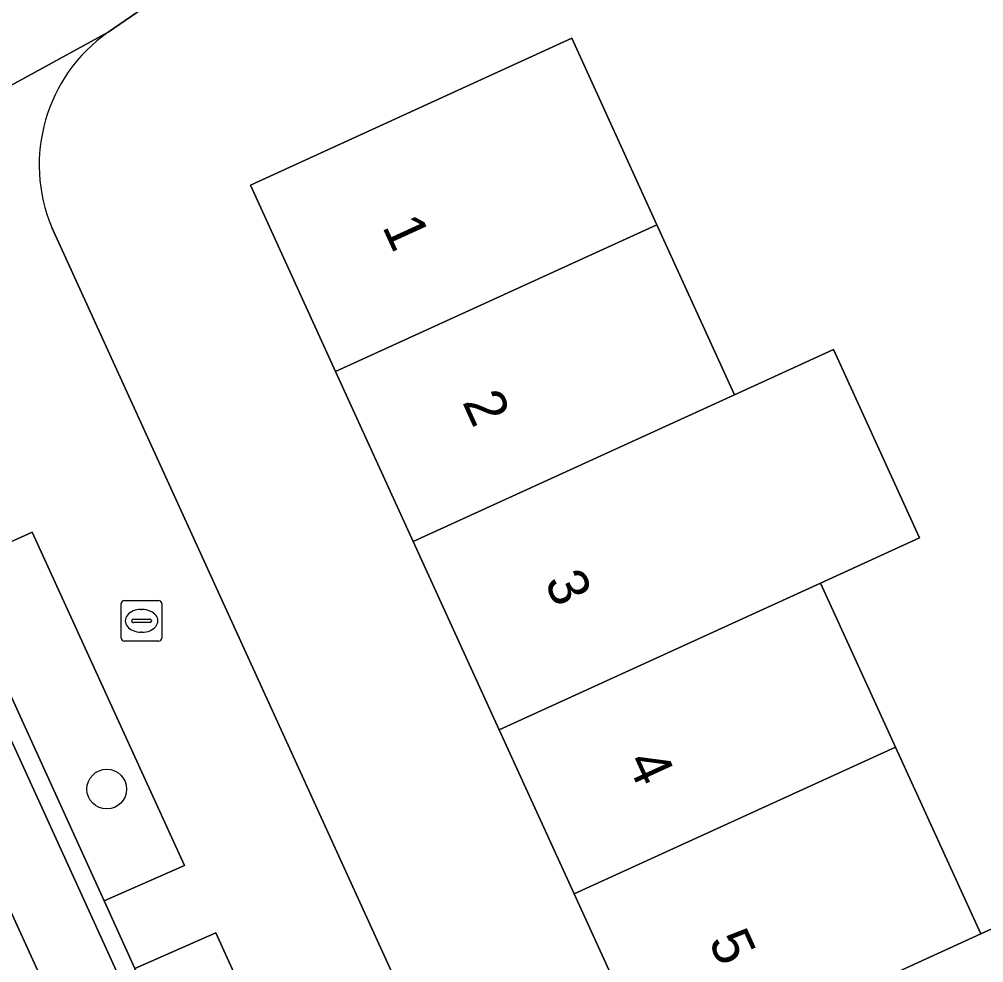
# Model space of a CAD drawing. Extents: x 158086 to 159499, y 382904 to 383981.
# Drawn here: x 158715.99 to 158739.75, y 383677.49 to 383700.72 of the extents above; entities that cross this region are included whole.
import ezdxf

# ---------------------------------------------------------------- set-up
doc = ezdxf.new("R2010")
doc.units = 0
for name, color, linetype in [('IMGEO_Berm_open', 7, 'Continuous'), ('IMGEO_Boom', 7, 'Continuous'), ('IMGEO_Brandkraan', 7, 'Continuous'), ('IMGEO_Erf', 7, 'Continuous'), ('IMGEO_Groenvoorziening', 7, 'Continuous'), ('IMGEO_Pand', 7, 'Continuous'), ('IMGEO_Pand_nummerreeks', 7, 'Continuous'), ('IMGEO_Parkeervlak_open', 7, 'Continuous'), ('IMGEO_Rijbaan_lokaal_open', 7, 'Continuous'), ('IMGEO_Voetpad_open', 7, 'Continuous')]:
    doc.layers.add(name, color=color, linetype=linetype)

msp = doc.modelspace()

# ---------------------------------------------------------------- linework, layer by layer
at = {"layer": 'IMGEO_Berm_open'}
for points in [[(158739.6, 383631.963), (158733.379, 383645.476), (158732.712, 383647.16), (158725.85, 383661.953), (158725.101, 383663.618), (158718.833, 383677.341), (158718.08, 383679.009), (158714.341, 383687.201), (158713.61, 383688.95), (158713.345, 383689.512)], [(158712.896, 383689.292), (158739.137, 383631.779)]]:
    msp.add_lwpolyline(points, dxfattribs=at)
at = {"layer": 'IMGEO_Boom'}
msp.add_circle((158718.141, 383681.762), 0.489, dxfattribs=at)
at = {"layer": 'IMGEO_Brandkraan'}
for p, q in [((158718.498, 383685.48), (158718.498, 383686.332)), ((158718.573, 383686.406), (158719.425, 383686.406)), ((158719.499, 383686.332), (158719.499, 383685.48)), ((158718.986, 383686.186), (158719.011, 383686.186)), ((158718.757, 383685.9), (158718.757, 383685.912)), ((158719.195, 383685.863), (158718.797, 383685.863)), ((158718.8, 383685.949), (158719.198, 383685.949)), ((158719.241, 383685.912), (158719.241, 383685.9)), ((158719.009, 383685.626), (158718.984, 383685.626)), ((158719.425, 383685.406), (158718.573, 383685.406))]:
    msp.add_line(p, q, dxfattribs=at)
for points in [[(158718.498, 383685.48), (158718.498, 383686.332)], [(158718.573, 383686.406), (158719.425, 383686.406)], [(158719.499, 383686.332), (158719.499, 383685.48)], [(158719.425, 383685.406), (158718.573, 383685.406)]]:
    msp.add_lwpolyline(points, dxfattribs=at)
for centre, radius, start, end in [((158718.575, 383686.33), 0.0765, 91.552, 178.448), ((158718.575, 383686.33), 0.0765, 91.552, 178.448), ((158719.423, 383686.33), 0.0765, 1.552, 88.448), ((158719.423, 383686.33), 0.0765, 1.552, 88.448), ((158718.797, 383685.909), 0.0403, 85.8775, 175.7526), ((158718.794, 383685.899), 0.0366, 178.938, 274.7102), ((158719.198, 383685.906), 0.043, 264.8664, 352.4533), ((158719.202, 383685.911), 0.0386, 1.7309, 96.639), ((158718.575, 383685.482), 0.0765, 181.552, 268.448), ((158718.575, 383685.482), 0.0765, 181.552, 268.448), ((158719.423, 383685.482), 0.0765, 271.552, 358.448), ((158719.423, 383685.482), 0.0765, 271.552, 358.448)]:
    msp.add_arc(centre, radius, start, end, dxfattribs=at)
for centre, major_axis, ratio, start_param, end_param in [((158718.985, 383685.906), (-0.387, 0.002), 0.722429, 4.712389, 7.853982), ((158719.01, 383685.906), (-0.39, 0.002), 0.717154, 1.570796, 4.712389)]:
    msp.add_ellipse(centre, major_axis=major_axis, ratio=ratio, start_param=start_param, end_param=end_param, dxfattribs=at)
at = {"layer": 'IMGEO_Erf'}
for points in [[(158736.316, 383712.849), (158718.177, 383700.4)], [(158739.824, 383656.927), (158737.73, 383661.509), (158735.902, 383665.51), (158735.799, 383665.736), (158733.753, 383670.215), (158731.759, 383674.58), (158729.658, 383679.179), (158727.813, 383683.218), (158725.694, 383687.857), (158723.781, 383692.044), (158721.683, 383696.636), (158729.597, 383700.252), (158731.695, 383695.66), (158733.608, 383691.473), (158736.048, 383692.588), (158738.168, 383687.947), (158735.728, 383686.833), (158737.573, 383682.795), (158739.674, 383678.195), (158742.114, 383679.31)], [(158716.789, 383695.591), (158747.479, 383628.393)]]:
    msp.add_lwpolyline(points, dxfattribs=at)
msp.add_arc((158720.459, 383697.137), 3.982, 124.9612, 202.8398, dxfattribs=at)
at = {"layer": 'IMGEO_Groenvoorziening'}
for points in [[(158718.08, 383679.009), (158720.059, 383679.879), (158716.306, 383688.092), (158714.341, 383687.201)], [(158725.101, 383663.618), (158727.045, 383664.51), (158720.825, 383678.226), (158718.833, 383677.341)]]:
    msp.add_lwpolyline(points, close=True, dxfattribs=at)
at = {"layer": 'IMGEO_Pand'}
for points in [[(158723.781, 383692.044), (158731.695, 383695.66), (158729.597, 383700.252), (158721.683, 383696.636)], [(158733.608, 383691.473), (158731.695, 383695.66), (158723.781, 383692.044), (158725.694, 383687.857)], [(158733.608, 383691.473), (158725.694, 383687.857), (158727.813, 383683.218), (158735.728, 383686.833), (158738.168, 383687.947), (158736.048, 383692.588)], [(158737.573, 383682.795), (158735.728, 383686.833), (158727.813, 383683.218), (158729.658, 383679.179)], [(158737.573, 383682.795), (158729.658, 383679.179), (158731.759, 383674.58), (158739.674, 383678.195)], [(158744.108, 383674.945), (158742.114, 383679.31), (158739.674, 383678.195), (158731.759, 383674.58), (158733.753, 383670.215), (158741.668, 383673.831)]]:
    msp.add_lwpolyline(points, close=True, dxfattribs=at)
at = {"layer": 'IMGEO_Parkeervlak_open'}
for points in [[(158712.335, 383689.81), (158710.735, 383690.366), (158710.226, 383690.893), (158738.566, 383628.788)], [(158739.137, 383631.779), (158712.896, 383689.292)]]:
    msp.add_lwpolyline(points, dxfattribs=at)
at = {"layer": 'IMGEO_Rijbaan_lokaal_open'}
msp.add_lwpolyline([(158732.878, 383626.774), (158733.114, 383623.695), (158739.53, 383626.485), (158738.677, 383628.523), (158738.566, 383628.788), (158710.226, 383690.893), (158709.824, 383691.77), (158709.011, 383693.543), (158705.457, 383691.177), (158706.574, 383688.731), (158709.663, 383681.933), (158711.081, 383678.763), (158730.724, 383635.785)], dxfattribs=at)
at = {"layer": 'IMGEO_Voetpad_open'}
for points in [[(158773.808, 383741.481), (158772.212, 383740.22), (158770.209, 383738.701), (158770.86, 383737.827), (158763.123, 383732.061), (158762.47, 383732.937), (158747.675, 383722.852), (158735.219, 383714.375), (158735.492, 383714.004), (158732.392, 383711.899), (158732.131, 383712.285), (158713.844, 383699.697), (158713.466, 383699.437), (158709.674, 383696.854), (158710.21, 383696.047), (158718.177, 383700.4), (158736.316, 383712.849), (158737.703, 383713.802), (158748.8, 383721.418), (158762.87, 383730.983), (158766.317, 383733.352), (158770.42, 383736.17), (158776.735, 383740.495)], [(158718.177, 383700.4), (158710.21, 383696.047), (158709.01, 383695.233), (158708.818, 383693.968), (158709.011, 383693.543), (158709.824, 383691.77), (158710.23, 383691.956), (158713.711, 383693.551), (158715.448, 383689.77), (158713.61, 383688.95), (158714.341, 383687.201), (158716.306, 383688.092), (158720.059, 383679.879), (158718.08, 383679.009), (158718.833, 383677.341), (158720.825, 383678.226), (158727.045, 383664.51)], [(158749.231, 383617.979), (158751.173, 383618.471), (158751.921, 383618.666), (158751.504, 383619.643), (158748.534, 383626.084), (158747.479, 383628.393), (158716.789, 383695.591)]]:
    msp.add_lwpolyline(points, dxfattribs=at)
msp.add_arc((158720.459, 383697.137), 3.982, 124.9612, 202.8398, dxfattribs=at)

# ---------------------------------------------------------------- texts
at = {"layer": 'IMGEO_Pand_nummerreeks'}
for s, p in [('1', (158724.919, 383695.618)), ('2', (158726.892, 383691.298)), ('3', (158728.914, 383686.872)), ('4', (158730.936, 383682.447)), ('5', (158732.957, 383678.023))]:
    msp.add_text(s, height=1, rotation=294.5529, dxfattribs=at).set_placement(p)

doc.saveas('drawing.dxf')
